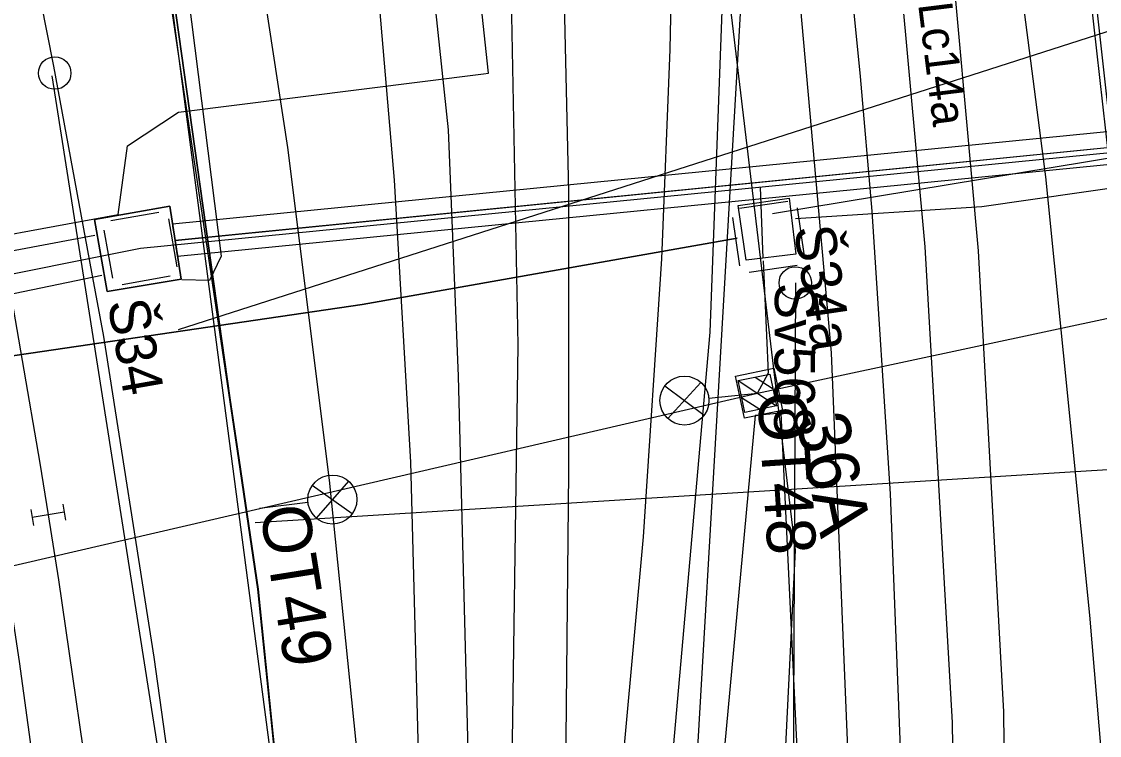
# Model space of a CAD drawing. Extents: x -545736 to -544888, y -1122892 to -1119128.
# Drawn here: x -545147.95 to -545114.79, y -1121985.81 to -1121963.85 of the extents above; entities that cross this region are included whole.
import ezdxf

# ---------------------------------------------------------------- set-up
doc = ezdxf.new("R2010")
doc.units = 0
for name, color, linetype in [('osvětlené plochy-hodnota-obrys', 7, 'Continuous'), ('Podbarveni_Komunikace', 7, 'Continuous'), ('Vrstva 1', 7, 'Continuous'), ('Vrstva 1 - Koleje', 7, 'Continuous'), ('Vrstva 11 - Trakce', 7, 'Continuous'), ('Vrstva 12 - Trakce zaklady', 7, 'Continuous'), ('Vrstva 16_plochy', 7, 'Continuous'), ('Vrstva 25', 7, 'Continuous'), ('Vrstva 26', 7, 'Continuous'), ('Vrstva 28 - zabzar', 7, 'Continuous'), ('Vrstva 3 - Lisy - Pocitaci body', 7, 'Continuous'), ('Vrstva 34', 7, 'Continuous'), ('Vrstva 35', 7, 'Continuous'), ('Vrstva 36', 7, 'Continuous'), ('Vrstva 4 - Teren - stezky - prechody - plochy', 7, 'Continuous'), ('Vrstva 43', 7, 'Continuous'), ('Vrstva 44', 7, 'Continuous'), ('Vrstva 6 - Navesti', 7, 'Continuous'), ('Vrstva 63', 7, 'Continuous')]:
    doc.layers.add(name, color=color, linetype=linetype)

msp = doc.modelspace()

# ---------------------------------------------------------------- linework, layer by layer
at = {"layer": 'osvětlené plochy-hodnota-obrys'}
for points in [[(-545115.194, -1122188.84), (-545115.464, -1122158.52), (-545110.116, -1122078.531), (-545109.516, -1122044.98), (-545111.654, -1121993.485), (-545115.876, -1121955.778), (-545121.955, -1121920.051), (-545160.528, -1121723.806), (-545171.589, -1121690.909), (-545189.933, -1121650.816), (-545214.916, -1121599.46)], [(-545141.742, -1122267.38), (-545105.592, -1122261.055), (-545104.447, -1122260.603), (-545110.322, -1122216.729), (-545115.194, -1122188.84), (-545124.338, -1122134.271), (-545128.334, -1122064.958), (-545124.139, -1121980.114), (-545129.58, -1121934.549), (-545137.864, -1121889.42)]]:
    msp.add_lwpolyline(points, dxfattribs=at)
at = {"layer": 'Podbarveni_Komunikace'}
for points in [[(-545150.804, -1121945.897), (-545146.963, -1121965.219), (-545145.794, -1121971.559), (-545145.427, -1121973.54), (-545143.884, -1121983.41), (-545141.933, -1121997.39), (-545140.972, -1122007.351), (-545140.348, -1122016.336), (-545140.199, -1122018.329), (-545140.964, -1122019.426), (-545141.111, -1122019.643)], [(-545137.783, -1122023.203), (-545137.923, -1122020.69), (-545139.385, -1121993.906), (-545140.669, -1121981.312), (-545141.257, -1121977.349), (-545141.542, -1121975.423), (-545145.007, -1121950.72), (-545144.842, -1121950.576), (-545144.878, -1121950.193), (-545145.26, -1121948.614), (-545144.593, -1121948.314), (-545141.611, -1121947.744)]]:
    msp.add_lwpolyline(points, dxfattribs=at)
at = {"layer": 'Vrstva 1'}
msp.add_lwpolyline([(-545113.887, -1121998.538), (-545114.726, -1121986.367), (-545115.084, -1121982.113), (-545116.437, -1121968.628), (-545118.368, -1121953.708), (-545121.658, -1121933.786), (-545126, -1121911.447), (-545130.401, -1121888.923), (-545134.741, -1121866.64), (-545139.463, -1121842.499)], dxfattribs=at)
at = {"layer": 'Vrstva 1 - Koleje'}
for points in [[(-545133.397, -1121898.454), (-545133.244, -1121899.239), (-545130.224, -1121914.755), (-545128.872, -1121931.314), (-545128.476, -1121936.707), (-545128.12, -1121943.486), (-545127.893, -1121951.848), (-545127.894, -1121959.474), (-545127.95, -1121962.222), (-545128.001, -1121964.714), (-545128.259, -1121971.156), (-545128.824, -1121979.703), (-545129.396, -1121985.997), (-545131.412, -1122005.877), (-545132.708, -1122018.657), (-545132.79, -1122019.463)], [(-545147.065, -1121927.696), (-545145.146, -1121937.562), (-545144.155, -1121942.654), (-545144.013, -1121943.382), (-545143.456, -1121946.226), (-545142.73, -1121949.918), (-545141.089, -1121959.074), (-545139.769, -1121967.728), (-545138.49, -1121977.956), (-545137.541, -1121987.245), (-545135.537, -1122007.139), (-545135.414, -1122019.947), (-545135.406, -1122020.747)], [(-545156.492, -1121929.766), (-545154.597, -1121939.5), (-545152.98, -1121947.786), (-545151.506, -1121955.339), (-545149.849, -1121963.83), (-545148.474, -1121971.119), (-545147.387, -1121977.432), (-545147.132, -1121979.027), (-545146.813, -1121981.027), (-545145.63, -1121989.169), (-545144.608, -1121997.318), (-545143.884, -1122004.032), (-545143.167, -1122012), (-545142.729, -1122017.98), (-545142.509, -1122021.543), (-545142.219, -1122026.383), (-545142.033, -1122029.495), (-545140.823, -1122049.47), (-545138.891, -1122062.139), (-545138.77, -1122062.93)], [(-545133.148, -1121933.125), (-545132.603, -1121939.126), (-545132.371, -1121941.676), (-545131.741, -1121950.907), (-545131.341, -1121959.699), (-545131.125, -1121969.092), (-545131.124, -1121977.699), (-545131.206, -1121985.918), (-545131.412, -1122005.877), (-545132.708, -1122018.657), (-545132.79, -1122019.463)], [(-545140.895, -1121934.582), (-545140.428, -1121937.196), (-545139.882, -1121940.249), (-545139.158, -1121944.761), (-545138.197, -1121951.561), (-545137.21, -1121960.201), (-545136.482, -1121968.727), (-545135.98, -1121977.404), (-545135.73, -1121987.122), (-545135.537, -1122007.139), (-545135.414, -1122019.947), (-545135.406, -1122020.747)], [(-545126.105, -1121936.121), (-545124.989, -1121942.721), (-545123.777, -1121951.017), (-545122.797, -1121959.071), (-545122.52, -1121961.826), (-545122.146, -1121965.538), (-545121.796, -1121969.686), (-545121.227, -1121978.385), (-545120.892, -1121986.982), (-545120.771, -1121995.363), (-545120.842, -1122002.901), (-545120.963, -1122007.395), (-545121.273, -1122014.923), (-545121.363, -1122016.964), (-545121.593, -1122022.181), (-545121.982, -1122030.948), (-545122.393, -1122040.282), (-545122.646, -1122045.924), (-545122.996, -1122053.751), (-545123.445, -1122063.966), (-545123.814, -1122072.276), (-545124.174, -1122080.378)]]:
    msp.add_lwpolyline(points, dxfattribs=at)
at = {"layer": 'Vrstva 11 - Trakce'}
for p, q in [((-545125.902, -1121974.897), (-545124.723, -1121975.67)), ((-545125.384, -1121974.789), (-545124.831, -1121975.151)), ((-545125.798, -1121975.413), (-545125.239, -1121975.78))]:
    msp.add_line(p, q, dxfattribs=at)
msp.add_lwpolyline([(-545170.004, -1121985.712), (-545155.936, -1121982.378), (-545125.314, -1121975.285), (-545114.141, -1121972.895)], dxfattribs=at)
msp.add_lwpolyline([(-545124.926, -1121974.694), (-545124.723, -1121975.673), (-545125.702, -1121975.876), (-545125.905, -1121974.897)], close=True, dxfattribs=at)
at = {"layer": 'Vrstva 12 - Trakce zaklady'}
msp.add_lwpolyline([(-545125.713, -1121976.056), (-545125.982, -1121974.763), (-545124.807, -1121974.519), (-545124.538, -1121975.812), (-545125.713, -1121976.056)], dxfattribs=at)
at = {"layer": 'Vrstva 16_plochy'}
msp.add_lwpolyline([(-545141.265, -1121977.349), (-545145.237, -1121950.609), (-545145.552, -1121948.432), (-545144.584, -1121948.283), (-545145.264, -1121944.777), (-545145.46, -1121944.799), (-545150.804, -1121945.897), (-545146.963, -1121965.219), (-545145.794, -1121971.559), (-545145.427, -1121973.54), (-545143.884, -1121983.41), (-545141.933, -1121997.39), (-545140.972, -1122007.351), (-545140.348, -1122016.336), (-545140.199, -1122018.329), (-545140.964, -1122019.426), (-545141.111, -1122019.643), (-545140.892, -1122023.207), (-545137.885, -1122023.102), (-545137.934, -1122021.927), (-545138.778, -1122005.921), (-545139.389, -1121993.906), (-545140.675, -1121981.313), (-545141.265, -1121977.349)], dxfattribs=at)
at = {"layer": 'Vrstva 25'}
for p, q in [((-545128.155, -1121975.054), (-545126.949, -1121975.959)), ((-545128.068, -1121976.065), (-545127.05, -1121974.954)), ((-545126.806, -1121975.437), (-545125.314, -1121975.285)), ((-545137.889, -1121977.99), (-545138.882, -1121979.124)), ((-545137.779, -1121978.999), (-545139.006, -1121978.122)), ((-545139.137, -1121978.646), (-545140.625, -1121978.832))]:
    msp.add_line(p, q, dxfattribs=at)
msp.add_lwpolyline([(-545155.936, -1121982.378), (-545125.314, -1121975.285)], dxfattribs=at)
for centre in [(-545127.557, -1121975.512), (-545138.388, -1121978.555)]:
    msp.add_circle(centre, 0.754, dxfattribs=at)
at = {"layer": 'Vrstva 26'}
msp.add_line((-545125.131, -1121971.127), (-545125.219, -1121968.949), dxfattribs=at)
for points in [[(-545125.932, -1121970.51), (-545137.475, -1121972.558), (-545150.257, -1121974.433), (-545150.423, -1121973.984), (-545149.86, -1121973.45), (-545150.867, -1121970.867), (-545151.328, -1121967.253), (-545153.371, -1121959.143), (-545159.558, -1121926.958), (-545160.168, -1121925.789), (-545160.44, -1121923.74)], [(-545135.667, -1121952.609), (-545139.922, -1121952.292), (-545144.15, -1121952.594), (-545141.81, -1121971.07), (-545142.17, -1121971.82), (-545143.02, -1121971.8)], [(-545095.128, -1121965.979), (-545144.288, -1121970.831), (-545171.63, -1121976.304)], [(-545150.257, -1121974.433), (-545137.475, -1121972.558), (-545125.932, -1121970.51)], [(-545125.314, -1121975.285), (-545124.968, -1121974.655), (-545125.127, -1121971.214)]]:
    msp.add_lwpolyline(points, dxfattribs=at)
at = {"layer": 'Vrstva 28 - zabzar'}
for points in [[(-545144.98, -1121969.79), (-545144.69, -1121967.67), (-545143.12, -1121966.64), (-545133.74, -1121965.46), (-545133.58, -1121965.44), (-545133.9, -1121962.47), (-545133.91, -1121955.92), (-545133.8, -1121951.76), (-545134.78, -1121943.8), (-545135.62, -1121939.82), (-545135.03, -1121940.11)], [(-545151.17, -1121994.79), (-545151.1, -1121994.81), (-545147.03, -1121993.95), (-545147.31, -1121991.81), (-545149.57, -1121979.36), (-545150.84, -1121973.5), (-545151.11, -1121970.92), (-545144.98, -1121969.79)]]:
    msp.add_lwpolyline(points, dxfattribs=at)
at = {"layer": 'Vrstva 3 - Lisy - Pocitaci body'}
for p, q in [((-545146.678, -1121978.701), (-545146.599, -1121979.195)), ((-545147.665, -1121978.859), (-545147.586, -1121979.353)), ((-545146.638, -1121978.948), (-545147.626, -1121979.106))]:
    msp.add_line(p, q, dxfattribs=at)
at = {"layer": 'Vrstva 34'}
for p, q in [((-545125.861, -1121969.594), (-545124.377, -1121969.375)), ((-545145.2, -1121969.976), (-545143.722, -1121969.716)), ((-545124.093, -1121969.586), (-545123.874, -1121971.07)), ((-545143.433, -1121969.919), (-545143.173, -1121971.397)), ((-545125.853, -1121971.362), (-545126.072, -1121969.878)), ((-545145.143, -1121971.743), (-545145.403, -1121970.265)), ((-545124.085, -1121971.354), (-545125.569, -1121971.573)), ((-545143.376, -1121971.686), (-545144.854, -1121971.946))]:
    msp.add_line(p, q, dxfattribs=at)
at = {"layer": 'Vrstva 35'}
for p, q in [((-545096.095, -1121965.414), (-545143.301, -1121970.081)), ((-545143.224, -1121970.579), (-545096.042, -1121965.884)), ((-545096.042, -1121965.884), (-545143.221, -1121970.597)), ((-545143.149, -1121971.066), (-545095.981, -1121966.423)), ((-545145.693, -1121970.431), (-545156.645, -1121972.48)), ((-545145.477, -1121971.665), (-545156.334, -1121973.915))]:
    msp.add_line(p, q, dxfattribs=at)
for points in [[(-545143.12, -1121966.64), (-545133.74, -1121965.46), (-545133.58, -1121965.44)], [(-545095.925, -1121966.918), (-545103.745, -1121967.704), (-545107.065, -1121968.015), (-545112.28, -1121968.669), (-545118.403, -1121969.547), (-545124.141, -1121969.923)]]:
    msp.add_lwpolyline(points, dxfattribs=at)
for centre, ratio, start_param, end_param in [((-545143.225, -1121970.573), 0.000371, 3.156405, 6.30449), ((-545143.225, -1121970.574), 0.000357, 3.119236, 6.269425)]:
    msp.add_ellipse(centre, major_axis=(-0.076, 0.493), ratio=ratio, start_param=start_param, end_param=end_param, dxfattribs=at)
at = {"layer": 'Vrstva 36'}
for points in [[(-545125.902, -1121969.51), (-545124.338, -1121969.286), (-545124.134, -1121971.012), (-545125.654, -1121971.187), (-545125.902, -1121969.51)], [(-545125.902, -1121969.51), (-545124.338, -1121969.286), (-545124.134, -1121971.012), (-545125.654, -1121971.187), (-545125.902, -1121969.51)], [(-545124.338, -1121969.286), (-545124.338, -1121969.286)], [(-545145.316, -1121972.158), (-545145.704, -1121969.938), (-545143.385, -1121969.533), (-545143.04, -1121971.774), (-545145.316, -1121972.158)], [(-545143.385, -1121969.533), (-545145.704, -1121969.938), (-545145.316, -1121972.158), (-545143.04, -1121971.774), (-545143.385, -1121969.533)], [(-545143.385, -1121969.533), (-545143.385, -1121969.533)], [(-545125.902, -1121969.51), (-545125.902, -1121969.51)], [(-545145.704, -1121969.938), (-545145.704, -1121969.938)], [(-545124.134, -1121971.012), (-545124.134, -1121971.012)], [(-545125.654, -1121971.187), (-545125.654, -1121971.187)], [(-545143.04, -1121971.774), (-545143.04, -1121971.774)], [(-545145.316, -1121972.158), (-545145.316, -1121972.158)]]:
    msp.add_lwpolyline(points, dxfattribs=at)
at = {"layer": 'Vrstva 4 - Teren - stezky - prechody - plochy'}
for points in [[(-545146.11, -1122004.734), (-545145.37, -1122004.712), (-545146.573, -1121994.03), (-545148.01, -1121983.54), (-545148.508, -1121980.262), (-545148.842, -1121978.248), (-545150.866, -1121967.009), (-545156.33, -1121939.097), (-545168.64, -1121875.718), (-545175.381, -1121841.399), (-545180.031, -1121817.339), (-545184.955, -1121792.055), (-545193.253, -1121749.702), (-545199.085, -1121719.832), (-545202.547, -1121701.925)], [(-545130.927, -1121899.07), (-545130.648, -1121900.157), (-545131.454, -1121900.275), (-545126.343, -1121926.432), (-545123.993, -1121939.181), (-545122.36, -1121950.022), (-545121.15, -1121959.983), (-545120.161, -1121970.783), (-545119.318, -1121985.414), (-545119.166, -1121996.341), (-545119.647, -1122014.958), (-545120.73, -1122039.222), (-545122.244, -1122072.998), (-545123.427, -1122099.522)], [(-545130.927, -1121899.07), (-545129.932, -1121899.132), (-545124.65, -1121926.386), (-545122.28, -1121939.006), (-545120.69, -1121949.814), (-545119.511, -1121959.901), (-545118.523, -1121970.907), (-545117.746, -1121985.091), (-545117.62, -1121996.864), (-545117.689, -1122000.041), (-545117.66, -1122001.473), (-545118.101, -1122015.003), (-545119.169, -1122038.652), (-545120.773, -1122073.084), (-545121.846, -1122098.278)], [(-545150.804, -1121945.897), (-545146.963, -1121965.219), (-545145.794, -1121971.559), (-545145.427, -1121973.54), (-545143.884, -1121983.41), (-545141.933, -1121997.39), (-545140.972, -1122007.351), (-545140.348, -1122016.336), (-545140.199, -1122018.329), (-545140.964, -1122019.426), (-545141.111, -1122019.643), (-545143.968, -1122019.783), (-545146.8, -1122020.24), (-545147.852, -1122020.233), (-545148.29, -1122019.077)], [(-545133.232, -1122005.13), (-545132.962, -1121995.699), (-545132.889, -1121988.84), (-545132.674, -1121973.804), (-545132.876, -1121963.133), (-545133.09, -1121954.154), (-545133.653, -1121946.192), (-545134.099, -1121946.246), (-545137.124, -1121946.701)], [(-545133.232, -1122005.13), (-545134.171, -1122005.108), (-545134.106, -1121996.003), (-545134.147, -1121988.653), (-545134.51, -1121974.759), (-545134.812, -1121967.186), (-545135.877, -1121957.123), (-545137.124, -1121946.701)], [(-545141.611, -1121947.744), (-545144.593, -1121948.314), (-545145.26, -1121948.614), (-545144.878, -1121950.193), (-545144.842, -1121950.576), (-545145.007, -1121950.72), (-545141.542, -1121975.423), (-545141.257, -1121977.349), (-545140.669, -1121981.312), (-545139.385, -1121993.906), (-545137.923, -1122020.69), (-545137.783, -1122023.203), (-545140.748, -1122023.215)], [(-545126.473, -1121948.923), (-545125.498, -1121948.878), (-545124.184, -1121961.269), (-545123.043, -1121974.047), (-545122.441, -1121988.694), (-545122.5, -1122005.806), (-545125.338, -1122072.019), (-545126.673, -1122101.485), (-545126.806, -1122108.75), (-545126.872, -1122116.941), (-545126.568, -1122127.516), (-545127.499, -1122127.653)], [(-545126.473, -1121948.923), (-545126.334, -1121961.598), (-545126.775, -1121973.403), (-545128.646, -1121994.547), (-545129.488, -1122002.476), (-545132.005, -1122026.865), (-545132.877, -1122037.815), (-545133.414, -1122050.13), (-545133.441, -1122062.766), (-545133.197, -1122070.382), (-545132.437, -1122082.452), (-545132.119, -1122088.474), (-545131.133, -1122099.699), (-545129.153, -1122115.135), (-545127.499, -1122127.653)], [(-545124.588, -1121975.896), (-545125.381, -1121975.973), (-545127.1, -1121994.605), (-545127.824, -1122001.843), (-545127.936, -1122003.505), (-545130.359, -1122026.44), (-545131.479, -1122041.398), (-545131.574, -1122043.071), (-545131.763, -1122050.486), (-545131.671, -1122062.186), (-545131.587, -1122069.508), (-545131.465, -1122071.195), (-545130.904, -1122081.855), (-545130.59, -1122087.603), (-545130.381, -1122089.386), (-545129.466, -1122100.008), (-545129.347, -1122101.621), (-545128.799, -1122106.042)], [(-545124.588, -1121975.896), (-545123.969, -1121989.016), (-545124.103, -1122005.669), (-545127.033, -1122072.216), (-545128.137, -1122100.001), (-545128.245, -1122101.528), (-545128.406, -1122106.062), (-545128.799, -1122106.042)]]:
    msp.add_lwpolyline(points, dxfattribs=at)
at = {"layer": 'Vrstva 43'}
for centre in [(-545146.928, -1121965.436), (-545124.147, -1121971.893)]:
    msp.add_circle(centre, 0.5, dxfattribs=at)
at = {"layer": 'Vrstva 44'}
for points in [[(-545145.881, -1122080.467), (-545110.994, -1122075.048), (-545110.527, -1122074.885), (-545110.524, -1122074.261), (-545109.816, -1122057.219), (-545109.784, -1122056.831), (-545109.776, -1122056.431), (-545110.644, -1122019.05), (-545110.681, -1122018.615), (-545110.652, -1122018.269), (-545112.055, -1121989.719), (-545112.056, -1121989.341), (-545112.028, -1121988.988), (-545115.846, -1121954.609), (-545115.954, -1121954.18), (-545116.046, -1121953.82), (-545122.306, -1121918.54), (-545122.337, -1121918.274), (-545121.996, -1121918.289), (-545097.226, -1121913.425), (-545096.722, -1121913.307), (-545096.631, -1121912.848), (-545094.158, -1121900.041)], [(-545145.031, -1121950.408), (-545140.115, -1121987.742), (-545137.876, -1122025.632), (-545137.817, -1122025.997)], [(-545127.344, -1121989.681), (-545127.327, -1121989.365), (-545125.419, -1121956.542), (-545125.46, -1121956.375), (-545125.207, -1121956.277), (-545116.453, -1121954.275), (-545115.954, -1121954.18)], [(-545147.022, -1121965.526), (-545142.337, -1121995.249), (-545139.955, -1122025.923), (-545139.844, -1122026.096)], [(-545124.143, -1121971.892), (-545124.379, -1122022.406), (-545124.373, -1122022.884)]]:
    msp.add_lwpolyline(points, dxfattribs=at)
at = {"layer": 'Vrstva 63'}
for p, q in [((-545075.824, -1121951.732), (-545143.13, -1121973.334)), ((-545073.935, -1121961.383), (-545124.847, -1121969.766)), ((-545070.962, -1121974.942), (-545140.764, -1121979.274))]:
    msp.add_line(p, q, dxfattribs=at)

# ---------------------------------------------------------------- texts
at = {"layer": 'Vrstva 11 - Trakce'}
msp.add_text('36A', height=1.6, rotation=281.7524, dxfattribs=at).set_placement((-545124.131, -1121976.06))
at = {"layer": 'Vrstva 25'}
for s, rotation, p in [('OT48', 273.7424, (-545125.314, -1121975.285)), ('OT49', 279.0623, (-545140.625, -1121978.832))]:
    msp.add_text(s, height=1.5, rotation=rotation, dxfattribs=at).set_placement(p)
at = {"layer": 'Vrstva 34'}
for s, rotation, p in [('Š34a', 278.4223, (-545124.191, -1121970.201)), ('Š34', 279.9628, (-545145.309, -1121972.484))]:
    msp.add_text(s, height=1.25, rotation=rotation, dxfattribs=at).set_placement(p)
at = {"layer": 'Vrstva 43'}
msp.add_text('Šv568', height=1.25, rotation=269.6591, dxfattribs=at).set_placement((-545124.772, -1121971.889))
at = {"layer": 'Vrstva 6 - Navesti'}
msp.add_text('Lc14a', height=1.05, rotation=277.0453, dxfattribs=at).set_placement((-545120.37, -1121963.311))

doc.saveas('drawing.dxf')
